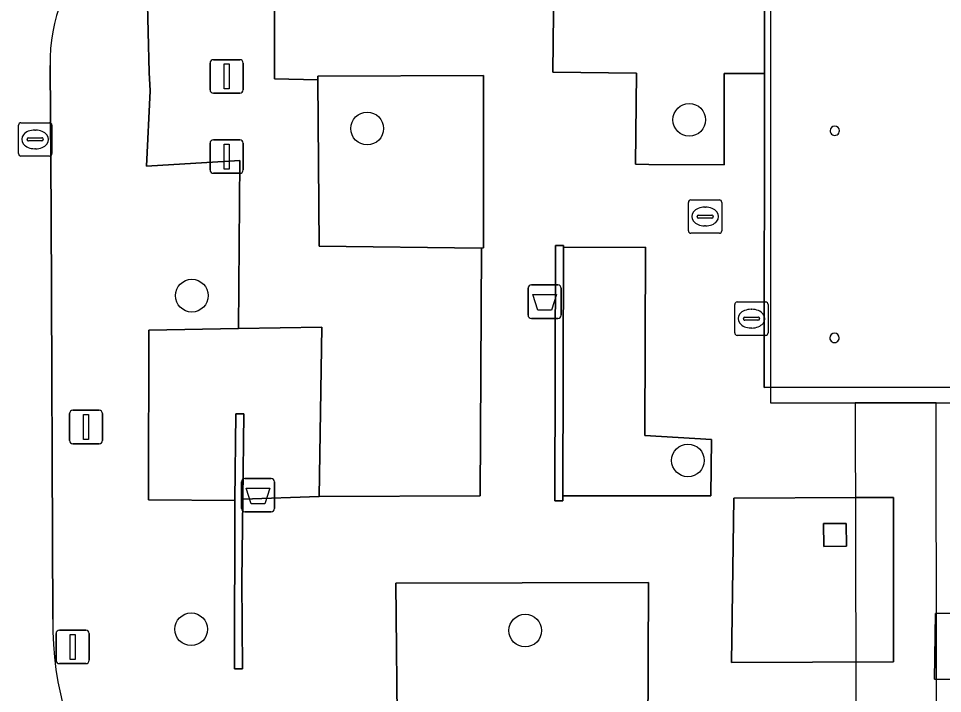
# Model space of a CAD drawing. Extents: x 161477 to 163040, y 383680 to 384871.
# Drawn here: x 161924.91 to 161952.57, y 384389.83 to 384410.02 of the extents above; entities that cross this region are included whole.
import ezdxf

# ---------------------------------------------------------------- set-up
doc = ezdxf.new("R2010")
doc.units = 0
for name, color, linetype in [('IMGEO_Afsluitpaal', 7, 'Continuous'), ('IMGEO_Afvalbak', 7, 'Continuous'), ('IMGEO_Boom', 7, 'Continuous'), ('IMGEO_Dek', 7, 'Continuous'), ('IMGEO_Groenvoorziening', 7, 'Continuous'), ('IMGEO_Kolk', 7, 'Continuous'), ('IMGEO_Lichtmast', 7, 'Continuous'), ('IMGEO_Muur', 7, 'Continuous'), ('IMGEO_Pand', 7, 'Continuous'), ('IMGEO_Pand_overbouw', 7, 'Continuous'), ('IMGEO_Pijler', 7, 'Continuous'), ('IMGEO_Rijbaan_lokaal_open', 7, 'Continuous'), ('IMGEO_Voetpad_gesloten', 7, 'Continuous'), ('IMGEO_Voetpad_open', 7, 'Continuous')]:
    doc.layers.add(name, color=color, linetype=linetype)

msp = doc.modelspace()

# ---------------------------------------------------------------- linework, layer by layer
at = {"layer": 'IMGEO_Afsluitpaal'}
for p, q in [((161930.745, 384408.79), (161931.535, 384408.79)), ((161931.535, 384408.79), (161930.745, 384408.79)), ((161930.645, 384407.89), (161930.645, 384408.69)), ((161930.645, 384408.69), (161930.645, 384407.89)), ((161931.635, 384408.69), (161931.635, 384407.89)), ((161931.635, 384407.89), (161931.635, 384408.69)), ((161931.535, 384407.79), (161930.745, 384407.79)), ((161930.745, 384407.79), (161931.535, 384407.79)), ((161930.645, 384405.49), (161930.645, 384406.29)), ((161930.645, 384406.29), (161930.645, 384405.49)), ((161930.745, 384406.39), (161931.535, 384406.39)), ((161931.535, 384406.39), (161930.745, 384406.39)), ((161931.635, 384406.29), (161931.635, 384405.49)), ((161931.635, 384405.49), (161931.635, 384406.29)), ((161931.535, 384405.39), (161930.745, 384405.39)), ((161930.745, 384405.39), (161931.535, 384405.39)), ((161926.035, 384390.82), (161926.035, 384391.62)), ((161926.035, 384391.62), (161926.035, 384390.82)), ((161926.135, 384391.72), (161926.925, 384391.72)), ((161926.925, 384391.72), (161926.135, 384391.72)), ((161927.025, 384391.62), (161927.025, 384390.82)), ((161927.025, 384390.82), (161927.025, 384391.62)), ((161926.925, 384390.72), (161926.135, 384390.72)), ((161926.135, 384390.72), (161926.925, 384390.72))]:
    msp.add_line(p, q, dxfattribs=at)
for points in [[(161931.065, 384408.665), (161931.215, 384408.665), (161931.215, 384407.915), (161931.065, 384407.915), (161931.065, 384408.665)], [(161931.065, 384406.265), (161931.215, 384406.265), (161931.215, 384405.515), (161931.065, 384405.515), (161931.065, 384406.265)], [(161926.455, 384391.595), (161926.605, 384391.595), (161926.605, 384390.845), (161926.455, 384390.845), (161926.455, 384391.595)]]:
    msp.add_lwpolyline(points, dxfattribs=at)
for centre, start, end in [((161930.745, 384408.69), 90, 180), ((161930.745, 384408.69), 90, 180), ((161931.535, 384408.69), 0, 90), ((161931.535, 384408.69), 360, 90), ((161930.745, 384407.89), 180, 270), ((161930.745, 384407.89), 180, 270), ((161931.535, 384407.89), 270, 0), ((161931.535, 384407.89), 270, 0), ((161930.745, 384406.29), 90, 180), ((161930.745, 384406.29), 90, 180), ((161931.535, 384406.29), 0, 90), ((161931.535, 384406.29), 360, 90), ((161930.745, 384405.49), 180, 270), ((161930.745, 384405.49), 180, 270), ((161931.535, 384405.49), 270, 0), ((161931.535, 384405.49), 270, 0), ((161926.135, 384391.62), 90, 180), ((161926.135, 384391.62), 90, 180), ((161926.925, 384391.62), 0, 90), ((161926.925, 384391.62), 360, 90), ((161926.135, 384390.82), 180, 270), ((161926.135, 384390.82), 180, 270), ((161926.925, 384390.82), 270, 0), ((161926.925, 384390.82), 270, 0)]:
    msp.add_arc(centre, 0.1, start, end, dxfattribs=at)
at = {"layer": 'IMGEO_Afvalbak'}
for p, q in [((161940.165, 384401.15), (161940.165, 384401.95)), ((161940.165, 384401.95), (161940.165, 384401.15)), ((161940.265, 384402.05), (161941.055, 384402.05)), ((161941.055, 384402.05), (161940.265, 384402.05)), ((161941.155, 384401.95), (161941.155, 384401.15)), ((161941.155, 384401.15), (161941.155, 384401.95)), ((161941.055, 384401.05), (161940.265, 384401.05)), ((161940.265, 384401.05), (161941.055, 384401.05)), ((161931.585, 384395.36), (161931.585, 384396.16)), ((161931.585, 384396.16), (161931.585, 384395.36)), ((161931.685, 384396.26), (161932.475, 384396.26)), ((161932.475, 384396.26), (161931.685, 384396.26)), ((161932.575, 384396.16), (161932.575, 384395.36)), ((161932.575, 384395.36), (161932.575, 384396.16)), ((161932.475, 384395.26), (161931.685, 384395.26)), ((161931.685, 384395.26), (161932.475, 384395.26))]:
    msp.add_line(p, q, dxfattribs=at)
for points in [[(161940.308, 384401.764), (161941.012, 384401.764), (161940.863, 384401.294), (161940.457, 384401.294), (161940.308, 384401.764)], [(161931.728, 384395.974), (161932.432, 384395.974), (161932.283, 384395.504), (161931.877, 384395.504), (161931.728, 384395.974)]]:
    msp.add_lwpolyline(points, dxfattribs=at)
for centre, start, end in [((161940.265, 384401.95), 90, 180), ((161940.265, 384401.95), 90, 180), ((161941.055, 384401.95), 0, 90), ((161941.055, 384401.95), 360, 90), ((161940.265, 384401.15), 180, 270), ((161940.265, 384401.15), 180, 270), ((161941.055, 384401.15), 270, 0), ((161941.055, 384401.15), 270, 0), ((161931.685, 384396.16), 90, 180), ((161931.685, 384396.16), 90, 180), ((161932.475, 384396.16), 0, 90), ((161932.475, 384396.16), 360, 90), ((161931.685, 384395.36), 180, 270), ((161931.685, 384395.36), 180, 270), ((161932.475, 384395.36), 270, 0), ((161932.475, 384395.36), 270, 0)]:
    msp.add_arc(centre, 0.1, start, end, dxfattribs=at)
at = {"layer": 'IMGEO_Boom'}
for centre in [(161944.99, 384406.99), (161935.35, 384406.73), (161930.1, 384401.73), (161944.95, 384396.8), (161930.08, 384391.75), (161940.08, 384391.71)]:
    msp.add_circle(centre, 0.489, dxfattribs=at)
at = {"layer": 'IMGEO_Dek'}
msp.add_lwpolyline([(161952.4, 384381.825), (161952.383, 384398.52), (161949.962, 384398.52), (161949.996, 384381.818), (161950.004, 384371.924), (161950.007, 384368.834), (161950.009, 384366.051), (161949.91, 384353.629), (161952.428, 384353.629), (161952.416, 384366.048), (161952.413, 384368.836), (161952.41, 384371.927)], close=True, dxfattribs=at)
at = {"layer": 'IMGEO_Groenvoorziening'}
for points in [[(161947.254, 384413.598), (161935.133, 384413.592), (161935.078, 384410.94), (161940.941, 384411.067), (161940.906, 384408.417), (161943.41, 384408.383), (161943.378, 384405.659), (161943.778, 384405.657), (161946.033, 384405.646), (161946.038, 384408.376), (161947.248, 384408.378)], [(161938.77, 384403.155), (161933.908, 384403.215), (161933.87, 384408.185), (161932.575, 384408.215), (161932.579, 384410.858), (161928.76, 384410.851), (161928.819, 384408.406), (161928.851, 384407.857), (161928.746, 384405.605), (161931.532, 384405.774), (161931.5, 384400.746), (161933.987, 384400.79), (161933.91, 384395.723), (161938.736, 384395.746)], [(161938.835, 384408.317), (161933.874, 384408.294), (161933.87, 384408.185), (161933.908, 384403.215), (161938.77, 384403.155), (161938.834, 384403.163)], [(161945.655, 384397.425), (161943.662, 384397.547), (161943.68, 384403.185), (161941.225, 384403.173), (161941.203, 384395.742), (161945.634, 384395.742)], [(161949.984, 384395.688), (161946.323, 384395.673), (161946.255, 384390.753), (161951.106, 384390.77), (161951.11, 384395.693)], [(161949.016, 384394.229), (161949.011, 384394.911), (161949.693, 384394.916), (161949.698, 384394.234)], [(161936.211, 384393.131), (161936.254, 384388.185), (161932.478, 384388.206), (161932.435, 384385.618), (161938.598, 384385.646), (161938.677, 384388.253), (161938.681, 384388.493), (161943.748, 384388.475), (161943.767, 384393.149)]]:
    msp.add_lwpolyline(points, close=True, dxfattribs=at)
at = {"layer": 'IMGEO_Kolk'}
for p, q in [((161924.91, 384405.979), (161924.91, 384406.831)), ((161924.985, 384406.905), (161925.837, 384406.905)), ((161925.911, 384406.831), (161925.911, 384405.979)), ((161925.398, 384406.685), (161925.423, 384406.685)), ((161925.169, 384406.399), (161925.169, 384406.411)), ((161925.607, 384406.362), (161925.209, 384406.362)), ((161925.212, 384406.448), (161925.61, 384406.448)), ((161925.653, 384406.411), (161925.653, 384406.399)), ((161925.421, 384406.125), (161925.396, 384406.125)), ((161925.837, 384405.905), (161924.985, 384405.905)), ((161945.04, 384404.596), (161945.892, 384404.596)), ((161944.965, 384403.67), (161944.965, 384404.522)), ((161945.453, 384404.376), (161945.478, 384404.376)), ((161945.966, 384404.522), (161945.966, 384403.67)), ((161945.224, 384404.09), (161945.224, 384404.102)), ((161945.662, 384404.053), (161945.264, 384404.053)), ((161945.267, 384404.139), (161945.665, 384404.139)), ((161945.708, 384404.102), (161945.708, 384404.09)), ((161945.476, 384403.816), (161945.451, 384403.816)), ((161945.892, 384403.596), (161945.04, 384403.596)), ((161946.427, 384401.542), (161947.279, 384401.542)), ((161946.352, 384400.616), (161946.352, 384401.468)), ((161946.84, 384401.322), (161946.865, 384401.322)), ((161947.353, 384401.468), (161947.353, 384400.616)), ((161946.611, 384401.036), (161946.611, 384401.048)), ((161947.049, 384400.999), (161946.651, 384400.999)), ((161946.654, 384401.085), (161947.052, 384401.085)), ((161947.095, 384401.048), (161947.095, 384401.036)), ((161946.863, 384400.762), (161946.838, 384400.762)), ((161947.279, 384400.542), (161946.427, 384400.542))]:
    msp.add_line(p, q, dxfattribs=at)
for points in [[(161924.91, 384405.979), (161924.91, 384406.831)], [(161924.985, 384406.905), (161925.837, 384406.905)], [(161925.911, 384406.831), (161925.911, 384405.979)], [(161925.837, 384405.905), (161924.985, 384405.905)], [(161945.04, 384404.596), (161945.892, 384404.596)], [(161944.965, 384403.67), (161944.965, 384404.522)], [(161945.966, 384404.522), (161945.966, 384403.67)], [(161945.892, 384403.596), (161945.04, 384403.596)], [(161946.427, 384401.542), (161947.279, 384401.542)], [(161946.352, 384400.616), (161946.352, 384401.468)], [(161947.353, 384401.468), (161947.353, 384400.616)], [(161947.279, 384400.542), (161946.427, 384400.542)]]:
    msp.add_lwpolyline(points, dxfattribs=at)
for centre, radius, start, end in [((161924.987, 384406.829), 0.0765, 91.552, 178.448), ((161924.987, 384406.829), 0.0765, 91.552, 178.448), ((161925.835, 384406.829), 0.0765, 1.552, 88.448), ((161925.835, 384406.829), 0.0765, 1.552, 88.448), ((161925.209, 384406.408), 0.0403, 85.8775, 175.7526), ((161925.206, 384406.398), 0.0366, 178.938, 274.7102), ((161925.61, 384406.405), 0.043, 264.8664, 352.4533), ((161925.614, 384406.41), 0.0386, 1.7309, 96.639), ((161924.987, 384405.981), 0.0765, 181.552, 268.448), ((161924.987, 384405.981), 0.0765, 181.552, 268.448), ((161925.835, 384405.981), 0.0765, 271.552, 358.448), ((161925.835, 384405.981), 0.0765, 271.552, 358.448), ((161945.042, 384404.52), 0.0765, 91.552, 178.448), ((161945.042, 384404.52), 0.0765, 91.552, 178.448), ((161945.89, 384404.52), 0.0765, 1.552, 88.448), ((161945.89, 384404.52), 0.0765, 1.552, 88.448), ((161945.264, 384404.099), 0.0403, 85.8775, 175.7526), ((161945.261, 384404.089), 0.0366, 178.938, 274.7102), ((161945.665, 384404.096), 0.043, 264.8664, 352.4533), ((161945.669, 384404.101), 0.0386, 1.7309, 96.639), ((161945.042, 384403.672), 0.0765, 181.552, 268.448), ((161945.042, 384403.672), 0.0765, 181.552, 268.448), ((161945.89, 384403.672), 0.0765, 271.552, 358.448), ((161945.89, 384403.672), 0.0765, 271.552, 358.448), ((161946.429, 384401.466), 0.0765, 91.552, 178.448), ((161946.429, 384401.466), 0.0765, 91.552, 178.448), ((161947.277, 384401.466), 0.0765, 1.552, 88.448), ((161947.277, 384401.466), 0.0765, 1.552, 88.448), ((161946.651, 384401.045), 0.0403, 85.8775, 175.7526), ((161946.648, 384401.035), 0.0366, 178.938, 274.7102), ((161947.052, 384401.042), 0.043, 264.8664, 352.4533), ((161947.056, 384401.047), 0.0386, 1.7309, 96.639), ((161946.429, 384400.618), 0.0765, 181.552, 268.448), ((161946.429, 384400.618), 0.0765, 181.552, 268.448), ((161947.277, 384400.618), 0.0765, 271.552, 358.448), ((161947.277, 384400.618), 0.0765, 271.552, 358.448)]:
    msp.add_arc(centre, radius, start, end, dxfattribs=at)
for centre, major_axis, ratio, start_param, end_param in [((161925.397, 384406.405), (-0.387, 0.002), 0.722429, 4.712389, 7.853982), ((161925.422, 384406.405), (-0.39, 0.002), 0.717154, 1.570796, 4.712389), ((161945.452, 384404.096), (-0.387, 0.002), 0.722429, 4.712389, 7.853982), ((161945.477, 384404.096), (-0.39, 0.002), 0.717154, 1.570796, 4.712389), ((161946.839, 384401.042), (-0.387, 0.002), 0.722429, 4.712389, 7.853982), ((161946.864, 384401.042), (-0.39, 0.002), 0.717154, 1.570796, 4.712389)]:
    msp.add_ellipse(centre, major_axis=major_axis, ratio=ratio, start_param=start_param, end_param=end_param, dxfattribs=at)
at = {"layer": 'IMGEO_Lichtmast'}
for p, q in [((161926.535, 384398.3), (161927.325, 384398.3)), ((161927.325, 384398.3), (161926.535, 384398.3)), ((161926.435, 384397.4), (161926.435, 384398.2)), ((161926.435, 384398.2), (161926.435, 384397.4)), ((161927.425, 384398.2), (161927.425, 384397.4)), ((161927.425, 384397.4), (161927.425, 384398.2)), ((161927.325, 384397.3), (161926.535, 384397.3)), ((161926.535, 384397.3), (161927.325, 384397.3))]:
    msp.add_line(p, q, dxfattribs=at)
msp.add_lwpolyline([(161926.855, 384398.175), (161927.005, 384398.175), (161927.005, 384397.425), (161926.855, 384397.425), (161926.855, 384398.175)], dxfattribs=at)
for centre, start, end in [((161926.535, 384398.2), 90, 180), ((161926.535, 384398.2), 90, 180), ((161927.325, 384398.2), 0, 90), ((161927.325, 384398.2), 360, 90), ((161926.535, 384397.4), 180, 270), ((161926.535, 384397.4), 180, 270), ((161927.325, 384397.4), 270, 0), ((161927.325, 384397.4), 270, 0)]:
    msp.add_arc(centre, 0.1, start, end, dxfattribs=at)
at = {"layer": 'IMGEO_Muur'}
for points in [[(161941.225, 384403.173), (161941.225, 384403.233), (161940.985, 384403.234), (161940.968, 384395.592), (161941.202, 384395.593), (161941.203, 384395.742)], [(161931.627, 384395.644), (161931.653, 384398.194), (161931.413, 384398.196), (161931.386, 384395.6), (161931.38, 384390.562), (161931.44, 384390.562), (161931.62, 384390.564), (161931.601, 384393.194)]]:
    msp.add_lwpolyline(points, close=True, dxfattribs=at)
at = {"layer": 'IMGEO_Pand'}
for centre, radius, start, end in [((161949.347, 384406.663), 0.139, 0.0749, 179.9251), ((161949.347, 384406.662), 0.139, 179.6637, 0.3363), ((161949.34, 384400.466), 0.141, 0.1088, 179.8912), ((161949.34, 384400.466), 0.141, 179.8357, 0.1643)]:
    msp.add_arc(centre, radius, start, end, dxfattribs=at)
at = {"layer": 'IMGEO_Pand_overbouw'}
msp.add_lwpolyline([(161963.693, 384413.516), (161953.687, 384413.529), (161953.687, 384413.339), (161951.129, 384413.346), (161951.131, 384425.885), (161951.139, 384428.267), (161951.118, 384438.362), (161962.448, 384438.351), (161962.451, 384437.011), (161972.356, 384437.009), (161972.356, 384437.189), (161973.282, 384437.189), (161973.277, 384444.711), (161973.276, 384445.611), (161972.358, 384445.611), (161972.358, 384445.791), (161947.435, 384445.796), (161947.421, 384398.521), (161949.962, 384398.52), (161952.383, 384398.52), (161963.654, 384398.519)], close=True, dxfattribs=at)
at = {"layer": 'IMGEO_Pijler'}
msp.add_lwpolyline([(161949.016, 384394.229), (161949.698, 384394.234), (161949.693, 384394.916), (161949.011, 384394.911)], close=True, dxfattribs=at)
at = {"layer": 'IMGEO_Rijbaan_lokaal_open'}
msp.add_lwpolyline([(161925.934, 384392.05), (161925.89, 384404.179), (161925.856, 384408.612)], dxfattribs=at)
for centre, radius, start, end in [((161930.93, 384408.719), 5.075, 90.007, 181.2109), ((161936.153, 384391.971), 10.219, 179.5587, 246.0224)]:
    msp.add_arc(centre, radius, start, end, dxfattribs=at)
at = {"layer": 'IMGEO_Voetpad_gesloten'}
msp.add_lwpolyline([(161952.383, 384398.52), (161949.962, 384398.52), (161949.996, 384381.818), (161950.004, 384371.924), (161950.007, 384368.834), (161950.009, 384366.051), (161949.91, 384353.629), (161952.428, 384353.629), (161952.416, 384366.048), (161952.413, 384368.836), (161952.41, 384371.927), (161952.4, 384381.825)], close=True, dxfattribs=at)
at = {"layer": 'IMGEO_Voetpad_open'}
for points in [[(161947.254, 384413.598), (161947.248, 384408.378), (161947.236, 384398.982), (161953.404, 384398.989), (161957.568, 384398.972), (161963.118, 384398.948), (161963.16, 384411.461)], [(161953.404, 384398.989), (161947.236, 384398.982), (161947.248, 384408.378), (161946.038, 384408.376), (161946.033, 384405.646), (161943.778, 384405.657), (161943.378, 384405.659), (161943.41, 384408.383), (161940.906, 384408.417), (161940.941, 384411.067)], [(161925.856, 384408.612), (161925.89, 384404.179), (161925.934, 384392.05)], [(161954.334, 384390.219), (161952.332, 384390.256), (161952.361, 384392.222), (161953.396, 384392.24)]]:
    msp.add_lwpolyline(points, dxfattribs=at)
for points in [[(161938.736, 384395.746), (161933.91, 384395.723), (161931.627, 384395.644), (161931.601, 384393.194), (161931.62, 384390.564), (161931.44, 384390.562), (161931.38, 384390.562), (161931.386, 384395.6), (161928.798, 384395.621), (161928.798, 384395.77), (161928.815, 384400.701), (161931.5, 384400.746), (161931.532, 384405.774), (161928.746, 384405.605), (161928.851, 384407.857), (161928.819, 384408.406), (161928.76, 384410.851), (161932.579, 384410.858), (161932.575, 384408.215), (161933.87, 384408.185), (161933.874, 384408.294), (161938.835, 384408.317), (161938.834, 384403.163), (161938.77, 384403.155)], [(161943.662, 384397.547), (161945.655, 384397.425), (161945.634, 384395.742), (161941.203, 384395.742), (161941.202, 384395.593), (161940.968, 384395.592), (161940.985, 384403.234), (161941.225, 384403.233), (161941.225, 384403.173), (161943.68, 384403.185)], [(161933.987, 384400.79), (161931.5, 384400.746), (161928.815, 384400.701), (161928.798, 384395.77), (161928.798, 384395.621), (161931.386, 384395.6), (161931.413, 384398.196), (161931.653, 384398.194), (161931.627, 384395.644), (161933.91, 384395.723)], [(161946.255, 384390.753), (161946.323, 384395.673), (161949.984, 384395.688), (161951.11, 384395.693), (161951.106, 384390.77)], [(161943.748, 384388.475), (161946.228, 384388.466), (161946.288, 384388.465), (161946.287, 384388.225), (161943.787, 384388.234), (161943.839, 384383.086), (161943.071, 384383.086), (161938.731, 384383.089), (161938.718, 384385.643), (161938.598, 384385.646), (161932.435, 384385.618), (161932.478, 384388.206), (161936.254, 384388.185), (161936.211, 384393.131), (161943.767, 384393.149)], [(161954.352, 384392.209), (161953.396, 384392.24), (161952.361, 384392.222), (161952.332, 384390.256), (161954.334, 384390.219), (161954.342, 384391.144)]]:
    msp.add_lwpolyline(points, close=True, dxfattribs=at)
for centre, radius, start, end in [((161930.93, 384408.719), 5.075, 90.007, 181.2109), ((161949.347, 384406.663), 0.139, 0.0749, 179.9251), ((161949.347, 384406.662), 0.139, 179.6637, 0.3363), ((161949.34, 384400.466), 0.141, 0.1088, 179.8912), ((161949.34, 384400.466), 0.141, 179.8357, 0.1643), ((161936.153, 384391.971), 10.219, 179.5587, 246.0224)]:
    msp.add_arc(centre, radius, start, end, dxfattribs=at)

doc.saveas('drawing.dxf')
